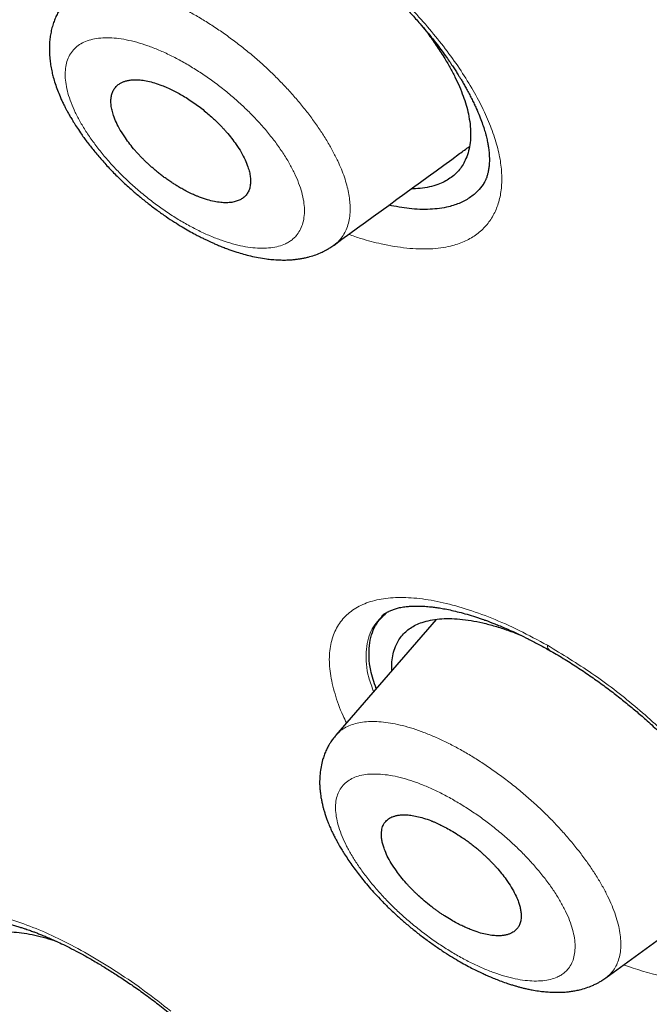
# Model space of a CAD drawing. Header units: millimetres. Extents: x 8 to 473, y 11 to 654.
# Tile 70 of 656: x 431.73 to 438.47, y 143.03 to 153.58. Entities that reach past the tile are written whole.
import ezdxf

# ---------------------------------------------------------------- set-up
doc = ezdxf.new("R2010")
doc.units = ezdxf.units.MM

msp = doc.modelspace()

# ---------------------------------------------------------------- linework, layer by layer
at = {"color": 7, "linetype": 'Continuous', "lineweight": 30}
for p, q in [((435.631, 147.215), (435.606, 147.191)), ((436.186, 147.158), (435.114, 145.918)), ((435.115, 145.918), (435.117, 145.921)), ((438.004, 143.317), (439.445, 144.367))]:
    msp.add_line(p, q, dxfattribs=at)
at = {"color": 8, "linetype": 'Continuous', "lineweight": 0}
msp.add_arc((437.434, 146.872), 0.0558, 171.4696, 231.6672, dxfattribs=at)
at = {"color": 7, "linetype": 'Continuous', "lineweight": 30}
for points, knots in [([(461.434, 127.874), (461.503, 128.563), (461.639, 129.933), (461.54, 132.212), (461.29, 134.581), (460.901, 137.032), (460.362, 139.8), (459.645, 142.896), (458.744, 146.322), (457.642, 150.206), (456.345, 154.543), (454.93, 159.312), (453.45, 164.132), (451.817, 169.061), (450.26, 173.284), (448.852, 176.755), (447.679, 179.425), (446.358, 182.169), (444.847, 184.993), (443.205, 187.727), (441.44, 190.34), (439.591, 192.787), (437.567, 195.163), (435.439, 197.421), (433.265, 199.554), (430.707, 201.901), (427.767, 204.412), (424.458, 207.034), (421.166, 209.481), (417.898, 211.771), (414.664, 213.894), (411.475, 215.849), (408.338, 217.655), (405.242, 219.372), (402.157, 221.077), (399.085, 222.71), (396.044, 224.214), (393.06, 225.541), (390.158, 226.671), (387.349, 227.606), (384.65, 228.31), (382.381, 228.689), (380.529, 228.788), (379.054, 228.678), (377.734, 228.33), (376.634, 227.685), (375.805, 226.721), (375.206, 225.417), (374.869, 224.029), (374.819, 222.972), (374.8, 222.571)], [0, 0, 0, 0, 0.0200047, 0.0398126, 0.0594823, 0.0790442, 0.098539, 0.1240032, 0.1493793, 0.1746635, 0.2089867, 0.2432628, 0.2776948, 0.3122934, 0.3470638, 0.3645565, 0.3821766, 0.3999474, 0.417905, 0.4360854, 0.4514078, 0.4669063, 0.4824142, 0.4977299, 0.5128612, 0.5278497, 0.5501285, 0.5722459, 0.5942634, 0.6162413, 0.6382062, 0.660093, 0.6818368, 0.7033851, 0.7249325, 0.7466767, 0.7685648, 0.7905255, 0.8125089, 0.8345238, 0.8566401, 0.8789195, 0.893908, 0.9090407, 0.9243532, 0.9398664, 0.9553564, 0.9706894, 0.9888644, 1, 1, 1, 1]), ([(459.222, 127.783), (459.279, 128.334), (459.392, 129.433), (459.354, 131.24), (459.203, 133.126), (458.946, 135.084), (458.606, 137.096), (458.12, 139.544), (457.444, 142.453), (456.55, 145.836), (455.526, 149.427), (454.387, 153.21), (453.193, 157.163), (451.97, 161.137), (450.669, 165.161), (449.243, 169.258), (447.913, 172.748), (446.74, 175.593), (445.791, 177.759), (444.755, 179.961), (443.615, 182.199), (442.353, 184.472), (441.065, 186.581), (439.779, 188.505), (438.531, 190.231), (437.189, 191.934), (435.607, 193.78), (433.775, 195.737), (431.713, 197.775), (429.472, 199.849), (427.063, 201.942), (424.497, 204.038), (421.926, 206.024), (419.361, 207.91), (416.594, 209.848), (413.637, 211.799), (410.505, 213.728), (407.407, 215.519), (404.335, 217.224), (401.274, 218.913), (398.238, 220.521), (395.247, 221.992), (392.516, 223.197), (390.046, 224.162), (387.827, 224.928), (385.677, 225.555), (383.612, 226.025), (381.762, 226.295), (380.136, 226.366), (378.734, 226.248), (377.595, 225.937), (376.712, 225.458), (376.055, 224.861), (375.536, 224.114), (375.103, 223.143), (374.794, 221.92), (374.634, 220.435), (374.621, 218.835), (374.727, 217.149), (374.931, 215.396), (375.305, 212.994), (375.923, 209.899), (376.848, 206.079), (377.905, 202.19), (379.046, 198.262), (380.219, 194.321), (381.349, 190.585), (382.48, 187.024), (383.628, 183.631), (384.881, 180.183), (386.104, 177.101), (386.984, 174.991), (387.408, 174.052), (387.49, 173.87)], [0, 0, 0, 0, 0.012215, 0.024412, 0.036596, 0.048766, 0.060927, 0.073082, 0.092172, 0.111249, 0.13031, 0.151946, 0.173571, 0.195212, 0.216878, 0.238563, 0.260269, 0.271132, 0.282006, 0.292893, 0.303792, 0.314705, 0.32563, 0.333834, 0.342045, 0.350258, 0.35847, 0.369407, 0.38033, 0.391239, 0.404312, 0.417369, 0.430424, 0.443476, 0.456526, 0.472832, 0.489119, 0.505383, 0.521624, 0.537868, 0.55414, 0.570431, 0.586733, 0.59978, 0.61283, 0.625882, 0.638943, 0.652018, 0.662926, 0.673848, 0.684783, 0.692993, 0.701206, 0.709417, 0.717621, 0.728547, 0.739459, 0.750357, 0.761244, 0.772118, 0.782981, 0.804686, 0.826372, 0.848038, 0.869678, 0.891304, 0.912939, 0.931134, 0.949343, 0.967563, 0.985796, 0.997263, 1, 1, 1, 1]), ([(404.423, 216.669), (404.504, 216.624), (404.661, 216.537), (404.892, 216.409), (405.115, 216.285), (405.328, 216.167), (405.533, 216.053), (405.725, 215.946), (405.904, 215.846), (406.072, 215.752), (406.232, 215.663), (406.384, 215.578), (406.534, 215.494), (406.679, 215.412), (406.82, 215.333), (406.951, 215.259), (407.073, 215.191), (407.187, 215.126), (407.298, 215.064), (407.409, 215.001), (407.616, 214.884), (407.923, 214.709), (408.331, 214.476), (408.745, 214.238), (409.271, 213.934), (409.908, 213.562), (410.657, 213.119), (411.407, 212.667), (412.164, 212.204), (412.928, 211.729), (413.699, 211.24), (414.471, 210.743), (415.246, 210.236), (416.023, 209.719), (416.801, 209.192), (417.563, 208.668), (418.308, 208.148), (419.037, 207.632), (419.638, 207.2), (420.111, 206.857), (420.455, 206.605), (420.8, 206.352), (421.146, 206.095), (421.464, 205.858), (421.754, 205.641), (422.015, 205.444), (422.281, 205.242), (422.552, 205.036), (422.825, 204.827), (423.096, 204.618), (423.329, 204.437), (423.525, 204.285), (423.683, 204.162), (423.839, 204.039), (423.993, 203.919), (424.129, 203.812), (424.244, 203.721), (424.339, 203.646), (424.412, 203.588), (424.465, 203.545), (424.502, 203.517), (424.535, 203.49), (424.563, 203.468), (424.584, 203.451), (424.6, 203.438), (424.616, 203.426), (424.636, 203.409), (424.662, 203.389), (424.699, 203.36), (424.747, 203.321), (424.808, 203.273), (424.876, 203.218), (424.95, 203.158), (425.029, 203.095), (425.111, 203.029), (425.194, 202.962), (425.277, 202.895), (425.429, 202.772), (425.649, 202.593), (425.934, 202.36), (426.22, 202.124), (426.508, 201.886), (426.8, 201.643), (427.092, 201.397), (427.387, 201.147), (427.641, 200.931), (427.853, 200.749), (428.022, 200.603), (428.193, 200.455), (428.363, 200.307), (428.528, 200.163), (428.685, 200.025), (428.832, 199.896), (428.971, 199.773), (429.093, 199.665), (429.199, 199.571), (429.291, 199.489), (429.377, 199.412), (429.46, 199.337), (429.552, 199.255), (429.659, 199.159), (429.783, 199.046), (429.917, 198.925), (430.06, 198.795), (430.213, 198.655), (430.375, 198.506), (430.545, 198.35), (430.717, 198.19), (430.889, 198.03), (431.103, 197.829), (431.36, 197.587), (431.656, 197.306), (431.95, 197.023), (432.245, 196.737), (432.541, 196.446), (432.836, 196.154), (433.129, 195.86), (433.448, 195.537), (433.792, 195.184), (434.16, 194.801), (434.526, 194.414), (434.889, 194.024), (435.25, 193.631), (435.607, 193.234), (435.96, 192.835), (436.309, 192.433), (436.652, 192.03), (436.991, 191.625), (437.325, 191.218), (437.652, 190.811), (437.973, 190.404), (438.29, 189.995), (438.605, 189.58), (438.862, 189.236), (439.06, 188.966), (439.201, 188.773), (439.34, 188.58), (439.475, 188.39), (439.604, 188.209), (439.725, 188.037), (439.839, 187.874), (439.946, 187.719), (440.037, 187.588), (440.112, 187.478), (440.173, 187.388), (440.233, 187.3), (440.294, 187.21), (440.36, 187.112), (440.432, 187.005), (440.508, 186.89), (440.59, 186.767), (440.677, 186.634), (440.771, 186.491), (440.86, 186.353), (440.944, 186.223), (441.021, 186.101), (441.1, 185.979), (441.175, 185.861), (441.243, 185.752), (441.305, 185.654), (441.36, 185.567), (441.408, 185.489), (441.446, 185.428), (441.476, 185.38), (441.497, 185.346), (441.514, 185.318), (441.527, 185.298), (441.537, 185.281), (441.55, 185.26), (441.571, 185.227), (441.599, 185.18), (441.635, 185.122), (441.677, 185.053), (441.724, 184.977), (441.774, 184.895), (441.824, 184.812), (441.875, 184.729), (441.925, 184.644), (442.007, 184.508), (442.12, 184.319), (442.272, 184.061), (442.433, 183.785), (442.602, 183.492), (442.767, 183.201), (442.927, 182.916), (443.082, 182.637), (443.232, 182.363), (443.414, 182.028), (443.627, 181.631), (443.869, 181.17), (444.105, 180.712), (444.337, 180.254), (444.565, 179.798), (444.788, 179.343), (445.028, 178.843), (445.286, 178.299), (445.558, 177.711), (445.777, 177.229), (445.946, 176.85), (446.07, 176.571), (446.195, 176.286), (446.321, 175.996), (446.425, 175.754), (446.507, 175.561), (446.567, 175.419), (446.628, 175.276), (446.688, 175.133), (446.747, 174.993), (446.806, 174.851), (446.865, 174.708), (446.924, 174.566), (446.979, 174.433), (447.03, 174.309), (447.077, 174.193), (447.121, 174.086), (447.164, 173.98), (447.209, 173.869), (447.258, 173.748), (447.311, 173.615), (447.368, 173.474), (447.428, 173.323), (447.491, 173.165), (447.556, 172.998), (447.624, 172.827), (447.712, 172.602), (447.819, 172.328), (447.951, 171.987), (448.085, 171.636), (448.222, 171.275), (448.43, 170.723), (448.707, 169.977), (449.035, 169.073), (449.343, 168.207), (449.633, 167.377), (449.916, 166.55), (450.234, 165.609), (450.582, 164.555), (450.96, 163.389), (451.328, 162.228), (451.69, 161.072), (452.077, 159.813), (452.49, 158.452), (452.93, 156.99), (453.366, 155.53), (453.803, 154.071), (454.239, 152.614), (454.671, 151.161), (455.073, 149.793), (455.443, 148.511), (455.782, 147.316), (456.074, 146.261), (456.321, 145.346), (456.48, 144.746), (456.59, 144.323), (456.654, 144.073), (456.72, 143.816), (456.787, 143.553), (456.848, 143.309), (456.904, 143.087), (456.953, 142.888), (457.001, 142.692), (457.047, 142.503), (457.087, 142.34), (457.12, 142.2), (457.149, 142.081), (457.172, 141.983), (457.191, 141.903), (457.205, 141.844), (457.217, 141.791), (457.227, 141.748), (457.235, 141.715), (457.241, 141.691), (457.246, 141.668), (457.252, 141.642), (457.26, 141.61), (457.269, 141.569), (457.281, 141.518), (457.296, 141.455), (457.312, 141.386), (457.343, 141.249), (457.391, 141.042), (457.448, 140.789), (457.5, 140.552), (457.548, 140.333), (457.596, 140.114), (457.643, 139.896), (457.688, 139.682), (457.74, 139.434), (457.797, 139.154), (457.86, 138.842), (457.918, 138.544), (457.973, 138.257), (458.025, 137.979), (458.076, 137.701), (458.126, 137.422), (458.175, 137.14), (458.222, 136.863), (458.266, 136.592), (458.309, 136.327), (458.344, 136.097), (458.373, 135.907), (458.394, 135.763), (458.413, 135.628), (458.43, 135.509), (458.445, 135.404), (458.458, 135.312), (458.469, 135.227), (458.48, 135.143), (458.492, 135.055), (458.504, 134.963), (458.516, 134.864), (458.529, 134.761), (458.543, 134.652), (458.557, 134.535), (458.573, 134.391), (458.593, 134.22), (458.613, 134.026), (458.633, 133.832), (458.652, 133.64), (458.669, 133.448), (458.683, 133.293), (458.693, 133.172), (458.699, 133.087), (458.706, 133.002), (458.712, 132.919), (458.718, 132.842), (458.722, 132.773), (458.726, 132.713), (458.73, 132.661), (458.733, 132.615), (458.735, 132.577), (458.737, 132.544), (458.739, 132.516), (458.74, 132.487), (458.742, 132.454), (458.744, 132.416), (458.747, 132.372), (458.75, 132.323), (458.752, 132.268), (458.755, 132.209), (458.758, 132.143), (458.762, 132.072), (458.765, 131.995), (458.768, 131.912), (458.771, 131.824), (458.775, 131.725), (458.778, 131.62), (458.78, 131.51), (458.782, 131.405), (458.784, 131.304), (458.785, 131.208), (458.785, 131.12), (458.785, 131.038), (458.785, 130.968), (458.785, 130.906), (458.785, 130.848), (458.784, 130.787), (458.783, 130.721), (458.782, 130.643), (458.78, 130.551), (458.777, 130.444), (458.773, 130.347), (458.77, 130.26), (458.767, 130.186), (458.763, 130.11), (458.759, 130.036), (458.756, 129.966), (458.752, 129.902), (458.748, 129.844), (458.744, 129.792), (458.741, 129.745), (458.738, 129.703), (458.735, 129.665), (458.732, 129.634), (458.73, 129.607), (458.728, 129.585), (458.727, 129.566), (458.725, 129.549), (458.724, 129.531), (458.722, 129.509), (458.719, 129.481), (458.716, 129.447), (458.712, 129.406), (458.708, 129.36), (458.702, 129.307), (458.696, 129.248), (458.689, 129.183), (458.681, 129.111), (458.671, 129.034), (458.661, 128.952), (458.649, 128.863), (458.635, 128.768), (458.62, 128.668), (458.603, 128.563), (458.584, 128.452), (458.563, 128.336), (458.548, 128.257), (458.54, 128.217)], [0, 0, 0, 0, 0.00246, 0.004828, 0.007103, 0.009285, 0.011374, 0.013371, 0.015169, 0.016884, 0.018517, 0.020068, 0.021536, 0.023078, 0.024518, 0.025855, 0.027089, 0.028228, 0.029348, 0.030473, 0.031603, 0.035684, 0.039833, 0.044047, 0.048279, 0.055837, 0.063394, 0.07095, 0.078506, 0.086216, 0.093926, 0.101636, 0.109346, 0.117055, 0.124765, 0.132474, 0.139655, 0.146834, 0.154015, 0.1574, 0.160784, 0.164169, 0.167556, 0.171003, 0.17352, 0.176084, 0.178695, 0.181351, 0.184052, 0.186724, 0.189334, 0.190913, 0.192469, 0.194001, 0.195511, 0.196986, 0.19799, 0.198916, 0.199765, 0.200139, 0.200495, 0.200834, 0.201123, 0.201323, 0.20145, 0.201592, 0.201791, 0.202047, 0.202362, 0.202861, 0.203459, 0.204156, 0.204862, 0.205648, 0.20647, 0.207288, 0.208101, 0.208911, 0.211769, 0.214574, 0.217326, 0.220214, 0.22306, 0.225936, 0.228847, 0.231792, 0.233456, 0.235132, 0.236818, 0.238514, 0.240179, 0.241728, 0.243189, 0.244564, 0.245853, 0.246822, 0.247736, 0.248594, 0.249397, 0.250207, 0.251351, 0.25259, 0.253923, 0.255357, 0.256887, 0.258512, 0.260231, 0.261975, 0.263697, 0.265398, 0.26846, 0.27145, 0.274368, 0.277415, 0.280434, 0.283452, 0.286469, 0.289487, 0.293335, 0.297186, 0.301038, 0.304893, 0.308752, 0.312618, 0.316483, 0.320333, 0.324177, 0.328016, 0.331853, 0.335689, 0.339456, 0.343247, 0.347096, 0.351007, 0.352779, 0.354564, 0.356361, 0.358114, 0.35979, 0.361359, 0.362853, 0.364272, 0.365615, 0.366468, 0.367288, 0.368074, 0.36887, 0.369766, 0.370766, 0.371804, 0.372934, 0.374158, 0.375474, 0.376881, 0.377957, 0.37908, 0.380245, 0.381351, 0.382361, 0.38326, 0.384067, 0.384782, 0.385405, 0.38577, 0.386093, 0.386351, 0.386536, 0.386659, 0.386807, 0.387128, 0.387559, 0.388099, 0.38873, 0.389459, 0.390216, 0.390981, 0.391753, 0.392531, 0.393318, 0.395517, 0.397771, 0.400454, 0.403196, 0.405899, 0.40855, 0.411148, 0.413694, 0.416188, 0.420529, 0.424846, 0.429163, 0.433481, 0.437802, 0.442123, 0.446445, 0.45209, 0.457737, 0.463383, 0.466045, 0.468743, 0.471505, 0.474331, 0.47722, 0.47859, 0.479974, 0.481372, 0.482784, 0.484171, 0.485496, 0.486978, 0.488373, 0.489682, 0.490906, 0.492043, 0.493094, 0.494092, 0.495164, 0.49638, 0.497691, 0.499097, 0.500578, 0.502152, 0.503818, 0.50554, 0.507242, 0.510525, 0.513727, 0.517435, 0.521029, 0.524569, 0.534051, 0.543533, 0.552, 0.560466, 0.568933, 0.5774, 0.589495, 0.60159, 0.613685, 0.62578, 0.637875, 0.653302, 0.668729, 0.684157, 0.699585, 0.715012, 0.730438, 0.745865, 0.758697, 0.771529, 0.78436, 0.792828, 0.801296, 0.803961, 0.806689, 0.809498, 0.812389, 0.815361, 0.817528, 0.819737, 0.821932, 0.824017, 0.825989, 0.827363, 0.828677, 0.82993, 0.83064, 0.831321, 0.831914, 0.832405, 0.832743, 0.833008, 0.833229, 0.833512, 0.833867, 0.834294, 0.834889, 0.835584, 0.836375, 0.837196, 0.840193, 0.84329, 0.845703, 0.848174, 0.850673, 0.853132, 0.855549, 0.857923, 0.861569, 0.86511, 0.868594, 0.8718, 0.875007, 0.878213, 0.881422, 0.884697, 0.888066, 0.89111, 0.894227, 0.897417, 0.899248, 0.900966, 0.902569, 0.904058, 0.905232, 0.906325, 0.907335, 0.9083, 0.909348, 0.910489, 0.91165, 0.912895, 0.914222, 0.915633, 0.917127, 0.919487, 0.921872, 0.924252, 0.926627, 0.928996, 0.93136, 0.93243, 0.933499, 0.934567, 0.935624, 0.9366, 0.937481, 0.938224, 0.938883, 0.939458, 0.939948, 0.940353, 0.940679, 0.941031, 0.941451, 0.941941, 0.942502, 0.943125, 0.943817, 0.944581, 0.945414, 0.946335, 0.947329, 0.948396, 0.949536, 0.950729, 0.952236, 0.953663, 0.955011, 0.956368, 0.957633, 0.958807, 0.959889, 0.960881, 0.961618, 0.962376, 0.963196, 0.96408, 0.965027, 0.966363, 0.967808, 0.969362, 0.970346, 0.97137, 0.972433, 0.973483, 0.974457, 0.975339, 0.976146, 0.976878, 0.977537, 0.978138, 0.978661, 0.979103, 0.979468, 0.979806, 0.980045, 0.980281, 0.980519, 0.980827, 0.981225, 0.981714, 0.982294, 0.982964, 0.983726, 0.984578, 0.985522, 0.986557, 0.987683, 0.9889, 0.990209, 0.99161, 0.993103, 0.994688, 0.996366, 0.998136, 1, 1, 1, 1]), ([(434.162, 154.936), (434.208, 154.914), (434.298, 154.872), (434.431, 154.803), (434.558, 154.732), (434.679, 154.66), (434.793, 154.589), (434.9, 154.518), (434.999, 154.45), (435.095, 154.38), (435.188, 154.311), (435.275, 154.243), (435.353, 154.18), (435.422, 154.123), (435.483, 154.07), (435.541, 154.019), (435.607, 153.959), (435.684, 153.887), (435.773, 153.801), (435.864, 153.707), (435.958, 153.606), (436.043, 153.508), (436.119, 153.418), (436.181, 153.339), (436.237, 153.266), (436.285, 153.2), (436.326, 153.142), (436.36, 153.091), (436.385, 153.053), (436.403, 153.025), (436.417, 153.002), (436.433, 152.978), (436.451, 152.948), (436.473, 152.912), (436.496, 152.871), (436.521, 152.826), (436.547, 152.777), (436.572, 152.728), (436.596, 152.68), (436.623, 152.621), (436.651, 152.553), (436.679, 152.48), (436.702, 152.413), (436.719, 152.352), (436.732, 152.298), (436.74, 152.258), (436.745, 152.228), (436.749, 152.204), (436.752, 152.177), (436.755, 152.151), (436.756, 152.127), (436.757, 152.106), (436.757, 152.085), (436.757, 152.063), (436.756, 152.039), (436.754, 152.015), (436.751, 151.992), (436.748, 151.971), (436.744, 151.954), (436.741, 151.938), (436.736, 151.921), (436.731, 151.904), (436.726, 151.888), (436.72, 151.875), (436.715, 151.863), (436.709, 151.849), (436.7, 151.832), (436.688, 151.813), (436.678, 151.799), (436.673, 151.792), (436.67, 151.789)], [0, 0, 0, 0, 0.030299, 0.059183, 0.086655, 0.112714, 0.137356, 0.160577, 0.182373, 0.202741, 0.224268, 0.243924, 0.26171, 0.277625, 0.291671, 0.304736, 0.318559, 0.339259, 0.361533, 0.385382, 0.41081, 0.437802, 0.458041, 0.477978, 0.496069, 0.512304, 0.526686, 0.539215, 0.549753, 0.555434, 0.560374, 0.566426, 0.574025, 0.583169, 0.593853, 0.605332, 0.618166, 0.631344, 0.6441, 0.656435, 0.678647, 0.699364, 0.718616, 0.736786, 0.754034, 0.769659, 0.776491, 0.784547, 0.794243, 0.804811, 0.813903, 0.821358, 0.828691, 0.838411, 0.849594, 0.860433, 0.870596, 0.880171, 0.888547, 0.896832, 0.906502, 0.917526, 0.927373, 0.935491, 0.942604, 0.951189, 0.96066, 0.971407, 0.984484, 1, 1, 1, 1]), ([(432.229, 153.792), (432.216, 153.777), (432.194, 153.75), (432.168, 153.71), (432.149, 153.679), (432.134, 153.653), (432.118, 153.62), (432.1, 153.578), (432.081, 153.524), (432.066, 153.467), (432.055, 153.408), (432.048, 153.348), (432.045, 153.284), (432.046, 153.216), (432.052, 153.149), (432.061, 153.085), (432.073, 153.024), (432.088, 152.963), (432.107, 152.898), (432.132, 152.83), (432.156, 152.769), (432.178, 152.72), (432.197, 152.68), (432.214, 152.646), (432.229, 152.618), (432.24, 152.597), (432.25, 152.579), (432.263, 152.556), (432.283, 152.521), (432.311, 152.475), (432.347, 152.419), (432.395, 152.347), (432.457, 152.263), (432.533, 152.167), (432.617, 152.068), (432.709, 151.968), (432.811, 151.866), (432.912, 151.773), (433.01, 151.689), (433.104, 151.614), (433.199, 151.541), (433.293, 151.475), (433.383, 151.416), (433.464, 151.365), (433.538, 151.322), (433.6, 151.288), (433.65, 151.262), (433.69, 151.242), (433.725, 151.224), (433.757, 151.209), (433.79, 151.195), (433.826, 151.178), (433.869, 151.16), (433.917, 151.141), (433.965, 151.123), (434.01, 151.107), (434.063, 151.09), (434.126, 151.071), (434.203, 151.051), (434.285, 151.034), (434.362, 151.022), (434.437, 151.013), (434.506, 151.009), (434.569, 151.008), (434.622, 151.01), (434.664, 151.014), (434.704, 151.018), (434.741, 151.024), (434.779, 151.031), (434.827, 151.042), (434.883, 151.059), (434.933, 151.078), (434.967, 151.094), (434.989, 151.105), (435.018, 151.12), (435.054, 151.141), (435.079, 151.159), (435.093, 151.168)], [0, 0, 0, 0, 0.013937, 0.0251, 0.033452, 0.039804, 0.046276, 0.059503, 0.072722, 0.087604, 0.101881, 0.115859, 0.131564, 0.148308, 0.164295, 0.179376, 0.194537, 0.207555, 0.223256, 0.240189, 0.256174, 0.266026, 0.275463, 0.283916, 0.290509, 0.295245, 0.298846, 0.303076, 0.312185, 0.323459, 0.336889, 0.352455, 0.374838, 0.398114, 0.422299, 0.447417, 0.473501, 0.500602, 0.521573, 0.543009, 0.564926, 0.586214, 0.605752, 0.623552, 0.639623, 0.65397, 0.663559, 0.672188, 0.679857, 0.686564, 0.69288, 0.700847, 0.710049, 0.720871, 0.731626, 0.741387, 0.750448, 0.766315, 0.783213, 0.801626, 0.821359, 0.835192, 0.85352, 0.868653, 0.879448, 0.890666, 0.899296, 0.907946, 0.917347, 0.926941, 0.943307, 0.959706, 0.964826, 0.970155, 0.977579, 0.987522, 1, 1, 1, 1]), ([(436.029, 153.523), (436.052, 153.495), (436.109, 153.423), (436.19, 153.308), (436.269, 153.187), (436.335, 153.073), (436.39, 152.969), (436.438, 152.866), (436.478, 152.765), (436.51, 152.668), (436.535, 152.567), (436.552, 152.465), (436.558, 152.362), (436.553, 152.265), (436.536, 152.176), (436.51, 152.098), (436.476, 152.032), (436.437, 151.976), (436.391, 151.926), (436.336, 151.883), (436.275, 151.846), (436.202, 151.815), (436.117, 151.79), (436.021, 151.773), (435.951, 151.771), (435.918, 151.769)], [0, 0, 0, 0, 0.032453, 0.081088, 0.129664, 0.170106, 0.210519, 0.250916, 0.291315, 0.331735, 0.372174, 0.42074, 0.46936, 0.518022, 0.566707, 0.61539, 0.655943, 0.696467, 0.736958, 0.777421, 0.817863, 0.858276, 0.906762, 0.955271, 1, 1, 1, 1]), ([(433.655, 151.683), (433.683, 151.673), (433.737, 151.653), (433.812, 151.635), (433.88, 151.624), (433.932, 151.621), (433.97, 151.623), (433.998, 151.626), (434.024, 151.631), (434.047, 151.637), (434.068, 151.645), (434.087, 151.653), (434.112, 151.667), (434.139, 151.688), (434.166, 151.721), (434.185, 151.758), (434.197, 151.801), (434.201, 151.847), (434.198, 151.898), (434.189, 151.951), (434.171, 152.012), (434.143, 152.083), (434.101, 152.163), (434.051, 152.241), (433.998, 152.313), (433.954, 152.366), (433.919, 152.406), (433.895, 152.433), (433.869, 152.459), (433.843, 152.486), (433.81, 152.518), (433.768, 152.555), (433.718, 152.598), (433.662, 152.643), (433.602, 152.687), (433.54, 152.729), (433.48, 152.767), (433.421, 152.8), (433.363, 152.83), (433.305, 152.857), (433.241, 152.883), (433.171, 152.907), (433.099, 152.926), (433.033, 152.937), (432.978, 152.941), (432.931, 152.939), (432.892, 152.934), (432.857, 152.926), (432.827, 152.915), (432.796, 152.898), (432.766, 152.875), (432.739, 152.843), (432.72, 152.806), (432.708, 152.764), (432.704, 152.717), (432.706, 152.667), (432.716, 152.613), (432.734, 152.552), (432.762, 152.481), (432.804, 152.401), (432.854, 152.323), (432.907, 152.25), (432.95, 152.197), (432.985, 152.158), (433.01, 152.131), (433.035, 152.104), (433.062, 152.078), (433.089, 152.051), (433.118, 152.025), (433.148, 151.998), (433.18, 151.97), (433.214, 151.943), (433.249, 151.915), (433.286, 151.887), (433.325, 151.86), (433.358, 151.838), (433.383, 151.822), (433.401, 151.81), (433.42, 151.799), (433.441, 151.786), (433.463, 151.773), (433.487, 151.761), (433.522, 151.742), (433.564, 151.721), (433.606, 151.702), (433.635, 151.69), (433.65, 151.685), (433.655, 151.683)], [0, 0, 0, 0, 0.018779, 0.036663, 0.053653, 0.069748, 0.078546, 0.087052, 0.095267, 0.103189, 0.11082, 0.11816, 0.125209, 0.141349, 0.157335, 0.173169, 0.188854, 0.204392, 0.219787, 0.23504, 0.250155, 0.269498, 0.289425, 0.309941, 0.325722, 0.341839, 0.348384, 0.354982, 0.361635, 0.368342, 0.375104, 0.386096, 0.397843, 0.410343, 0.423597, 0.437606, 0.450104, 0.462603, 0.475105, 0.487607, 0.500112, 0.517596, 0.534546, 0.550963, 0.566847, 0.579172, 0.591157, 0.602802, 0.614108, 0.625075, 0.641107, 0.657017, 0.672807, 0.68848, 0.704037, 0.719483, 0.734819, 0.750048, 0.769431, 0.789385, 0.809914, 0.825696, 0.841807, 0.848346, 0.854938, 0.861583, 0.868282, 0.875033, 0.881881, 0.889004, 0.896402, 0.904076, 0.912025, 0.92025, 0.928751, 0.937527, 0.94114, 0.945035, 0.949212, 0.953672, 0.958413, 0.963438, 0.968744, 0.981037, 0.990344, 0.996665, 1, 1, 1, 1]), ([(435.094, 151.169), (435.542, 151.496), (436.026, 151.848), (436.508, 152.199), (436.543, 152.225)], [0, 0, 0, 0, 0.927836, 1, 1, 1, 1]), ([(436.703, 151.838), (436.685, 151.812), (436.646, 151.754), (436.56, 151.681), (436.451, 151.619), (436.308, 151.571), (436.126, 151.547), (435.911, 151.552), (435.754, 151.582), (435.68, 151.596)], [0, 0, 0, 0, 0.100915, 0.231888, 0.362715, 0.493485, 0.668083, 0.843211, 1, 1, 1, 1]), ([(435.607, 147.195), (435.609, 147.197), (435.613, 147.201), (435.624, 147.21), (435.639, 147.22), (435.652, 147.229), (435.664, 147.236), (435.674, 147.241), (435.687, 147.248), (435.703, 147.255), (435.722, 147.262), (435.741, 147.269), (435.761, 147.275), (435.784, 147.281), (435.81, 147.287), (435.837, 147.291), (435.863, 147.295), (435.889, 147.298), (435.915, 147.3), (435.943, 147.301), (435.976, 147.302), (436.012, 147.301), (436.049, 147.3), (436.083, 147.297), (436.118, 147.294), (436.159, 147.29), (436.209, 147.283), (436.269, 147.273), (436.338, 147.259), (436.414, 147.241), (436.497, 147.219), (436.571, 147.197), (436.628, 147.178), (436.664, 147.166), (436.689, 147.157), (436.705, 147.152), (436.719, 147.147), (436.739, 147.14), (436.768, 147.129), (436.808, 147.113), (436.859, 147.093), (436.921, 147.067), (436.994, 147.035), (437.079, 146.996), (437.175, 146.949), (437.283, 146.893), (437.359, 146.851), (437.399, 146.829)], [0, 0, 0, 0, 0.023546, 0.044403, 0.062698, 0.078907, 0.093161, 0.105974, 0.121357, 0.142205, 0.163418, 0.182855, 0.201751, 0.221702, 0.244031, 0.26655, 0.286753, 0.304511, 0.321116, 0.340173, 0.360579, 0.383356, 0.405741, 0.425255, 0.441885, 0.46446, 0.490223, 0.520499, 0.554104, 0.589902, 0.627907, 0.667811, 0.687847, 0.70338, 0.714396, 0.719688, 0.72394, 0.73209, 0.74453, 0.761265, 0.782307, 0.807668, 0.837364, 0.871415, 0.909847, 0.952694, 1, 1, 1, 1]), ([(435.545, 146.417), (435.523, 146.483), (435.467, 146.653), (435.463, 146.884), (435.519, 147.096), (435.614, 147.189), (435.658, 147.232)], [0, 0, 0, 0, 0.1814136, 0.4664537, 0.7511231, 1, 1, 1, 1]), ([(435.712, 146.609), (435.712, 146.641), (435.712, 146.704), (435.725, 146.789), (435.748, 146.863), (435.779, 146.926), (435.816, 146.979), (435.86, 147.026), (435.911, 147.067), (435.97, 147.101), (436.041, 147.129), (436.124, 147.151), (436.222, 147.165), (436.327, 147.169), (436.44, 147.163), (436.56, 147.147), (436.686, 147.122), (436.817, 147.087), (436.952, 147.044), (437.044, 147.008), (437.09, 146.99)], [0, 0, 0, 0, 0.058856, 0.11783, 0.176744, 0.225798, 0.274814, 0.323802, 0.372779, 0.421769, 0.470786, 0.529662, 0.58861, 0.647618, 0.70666, 0.765702, 0.824714, 0.883671, 0.942564, 1, 1, 1, 1]), ([(437.398, 146.83), (437.448, 146.8), (437.547, 146.743), (437.693, 146.65), (437.832, 146.556), (437.965, 146.462), (438.092, 146.367), (438.211, 146.272), (438.324, 146.179), (438.441, 146.078), (438.559, 145.97), (438.678, 145.855), (438.784, 145.746), (438.88, 145.644), (438.965, 145.547), (439.04, 145.458), (439.105, 145.375), (439.162, 145.301), (439.211, 145.234), (439.252, 145.174), (439.287, 145.123), (439.312, 145.085), (439.329, 145.058), (439.34, 145.04), (439.349, 145.025), (439.357, 145.012), (439.366, 144.998), (439.377, 144.978), (439.394, 144.951), (439.414, 144.916), (439.434, 144.878), (439.457, 144.835), (439.481, 144.788), (439.505, 144.738), (439.528, 144.689), (439.549, 144.638), (439.571, 144.583), (439.591, 144.527), (439.608, 144.473), (439.621, 144.425), (439.632, 144.383), (439.639, 144.348), (439.645, 144.315), (439.65, 144.281), (439.653, 144.248), (439.655, 144.22), (439.656, 144.198), (439.656, 144.176), (439.655, 144.156), (439.654, 144.137), (439.652, 144.12), (439.651, 144.106), (439.648, 144.092), (439.646, 144.077), (439.641, 144.059), (439.636, 144.039), (439.628, 144.019), (439.621, 144.002), (439.614, 143.987), (439.607, 143.975), (439.6, 143.964), (439.593, 143.954), (439.589, 143.949), (439.587, 143.947), (439.586, 143.945)], [0, 0, 0, 0, 0.035468, 0.06971, 0.102749, 0.134602, 0.165282, 0.194797, 0.223155, 0.250362, 0.284855, 0.317326, 0.34779, 0.376257, 0.40274, 0.427246, 0.449746, 0.470214, 0.48866, 0.505089, 0.519445, 0.531486, 0.537208, 0.542198, 0.546458, 0.549987, 0.55345, 0.558542, 0.566741, 0.577303, 0.588649, 0.59961, 0.615484, 0.630478, 0.644659, 0.66006, 0.677644, 0.697396, 0.715329, 0.732107, 0.747528, 0.760598, 0.771682, 0.785489, 0.801894, 0.813213, 0.822928, 0.833346, 0.844878, 0.85563, 0.863455, 0.87125, 0.879233, 0.889096, 0.901013, 0.918708, 0.933579, 0.946036, 0.957755, 0.964845, 0.971727, 0.979008, 0.988381, 1, 1, 1, 1]), ([(435.116, 145.919), (435.104, 145.905), (435.082, 145.879), (435.057, 145.842), (435.04, 145.813), (435.027, 145.79), (435.017, 145.77), (435.003, 145.74), (434.987, 145.701), (434.969, 145.645), (434.953, 145.579), (434.943, 145.503), (434.939, 145.437), (434.94, 145.382), (434.943, 145.341), (434.947, 145.303), (434.951, 145.267), (434.958, 145.23), (434.966, 145.189), (434.975, 145.151), (434.985, 145.114), (434.997, 145.076), (435.01, 145.036), (435.024, 144.998), (435.037, 144.965), (435.049, 144.937), (435.061, 144.908), (435.077, 144.874), (435.096, 144.836), (435.116, 144.797), (435.136, 144.761), (435.152, 144.732), (435.167, 144.707), (435.18, 144.684), (435.202, 144.649), (435.233, 144.601), (435.274, 144.541), (435.318, 144.48), (435.365, 144.418), (435.415, 144.355), (435.471, 144.289), (435.535, 144.217), (435.606, 144.141), (435.686, 144.061), (435.772, 143.981), (435.861, 143.902), (435.953, 143.825), (436.052, 143.749), (436.152, 143.676), (436.249, 143.61), (436.339, 143.552), (436.422, 143.502), (436.497, 143.46), (436.564, 143.424), (436.624, 143.394), (436.676, 143.369), (436.724, 143.347), (436.773, 143.326), (436.827, 143.303), (436.888, 143.28), (436.944, 143.26), (436.992, 143.244), (437.031, 143.233), (437.067, 143.223), (437.102, 143.213), (437.14, 143.204), (437.182, 143.195), (437.236, 143.184), (437.296, 143.175), (437.359, 143.168), (437.417, 143.164), (437.473, 143.162), (437.529, 143.163), (437.579, 143.166), (437.628, 143.172), (437.674, 143.179), (437.731, 143.191), (437.794, 143.209), (437.846, 143.229), (437.881, 143.245), (437.903, 143.255), (437.931, 143.27), (437.965, 143.29), (437.99, 143.307), (438.004, 143.317)], [0, 0, 0, 0, 0.013357, 0.023938, 0.031702, 0.037265, 0.042673, 0.048081, 0.060677, 0.072791, 0.090828, 0.109708, 0.128873, 0.138998, 0.149876, 0.158862, 0.16656, 0.176073, 0.186334, 0.195735, 0.204097, 0.213292, 0.223345, 0.232834, 0.240609, 0.246979, 0.253533, 0.261668, 0.271364, 0.281489, 0.290111, 0.297097, 0.302684, 0.308063, 0.313703, 0.328107, 0.342972, 0.358003, 0.372809, 0.388059, 0.40461, 0.422531, 0.441834, 0.462537, 0.484668, 0.505235, 0.526853, 0.549466, 0.57244, 0.593826, 0.613505, 0.631491, 0.647792, 0.662414, 0.675357, 0.686623, 0.696286, 0.706515, 0.718308, 0.731602, 0.746189, 0.755421, 0.7638, 0.771657, 0.779584, 0.787596, 0.796757, 0.807995, 0.824702, 0.838048, 0.851906, 0.865116, 0.878086, 0.891256, 0.901446, 0.913127, 0.925637, 0.943458, 0.960814, 0.965943, 0.971127, 0.978308, 0.987927, 1, 1, 1, 1]), ([(436.565, 143.831), (436.592, 143.822), (436.644, 143.802), (436.716, 143.784), (436.782, 143.772), (436.837, 143.768), (436.883, 143.769), (436.921, 143.773), (436.954, 143.781), (436.984, 143.792), (437.013, 143.808), (437.042, 143.83), (437.067, 143.86), (437.085, 143.896), (437.095, 143.934), (437.098, 143.973), (437.097, 144.012), (437.091, 144.053), (437.08, 144.096), (437.063, 144.149), (437.035, 144.213), (436.992, 144.29), (436.942, 144.365), (436.888, 144.437), (436.845, 144.488), (436.811, 144.525), (436.79, 144.547), (436.769, 144.569), (436.746, 144.592), (436.723, 144.614), (436.698, 144.638), (436.669, 144.664), (436.637, 144.692), (436.601, 144.722), (436.561, 144.753), (436.517, 144.786), (436.47, 144.819), (436.413, 144.857), (436.349, 144.896), (436.284, 144.932), (436.238, 144.955), (436.209, 144.969), (436.193, 144.976), (436.179, 144.982), (436.165, 144.988), (436.153, 144.993), (436.141, 144.998), (436.108, 145.011), (436.053, 145.03), (435.982, 145.049), (435.916, 145.061), (435.861, 145.066), (435.815, 145.065), (435.777, 145.06), (435.744, 145.052), (435.714, 145.042), (435.68, 145.024), (435.646, 144.996), (435.617, 144.952), (435.604, 144.906), (435.6, 144.862), (435.601, 144.824), (435.607, 144.783), (435.618, 144.74), (435.635, 144.687), (435.663, 144.622), (435.706, 144.545), (435.756, 144.47), (435.81, 144.398), (435.853, 144.347), (435.886, 144.31), (435.907, 144.288), (435.929, 144.265), (435.951, 144.243), (435.974, 144.22), (436.01, 144.187), (436.062, 144.14), (436.117, 144.096), (436.16, 144.063), (436.187, 144.043), (436.216, 144.022), (436.246, 144.002), (436.289, 143.973), (436.344, 143.939), (436.406, 143.905), (436.459, 143.878), (436.502, 143.857), (436.537, 143.842), (436.557, 143.835), (436.565, 143.831)], [0, 0, 0, 0, 0.017846, 0.035063, 0.051652, 0.067613, 0.079932, 0.091851, 0.10337, 0.11449, 0.125211, 0.14102, 0.156769, 0.17246, 0.188096, 0.20057, 0.213012, 0.225423, 0.237806, 0.250161, 0.268894, 0.288456, 0.308852, 0.324703, 0.341026, 0.346575, 0.352177, 0.357831, 0.363538, 0.369298, 0.375111, 0.382038, 0.389632, 0.397894, 0.406825, 0.416423, 0.42669, 0.437624, 0.453467, 0.467394, 0.479406, 0.483019, 0.486416, 0.489595, 0.492556, 0.4953, 0.497827, 0.500136, 0.51775, 0.534792, 0.551263, 0.567164, 0.579477, 0.591426, 0.603013, 0.614237, 0.625101, 0.646008, 0.666873, 0.687702, 0.70019, 0.712669, 0.725139, 0.737603, 0.750063, 0.768815, 0.788391, 0.808796, 0.82465, 0.840973, 0.846521, 0.852121, 0.857774, 0.863479, 0.869237, 0.875047, 0.889527, 0.90635, 0.912123, 0.918129, 0.924366, 0.930834, 0.937535, 0.952644, 0.965874, 0.977225, 0.986697, 0.994288, 1, 1, 1, 1]), ([(430.994, 143.879), (430.997, 143.881), (431.002, 143.886), (431.009, 143.891), (431.016, 143.896), (431.022, 143.899), (431.027, 143.902), (431.031, 143.904), (431.036, 143.907), (431.045, 143.911), (431.058, 143.916), (431.072, 143.921), (431.084, 143.925), (431.097, 143.928), (431.112, 143.932), (431.129, 143.935), (431.145, 143.938), (431.16, 143.94), (431.175, 143.941), (431.195, 143.943), (431.221, 143.945), (431.253, 143.945), (431.288, 143.945), (431.323, 143.943), (431.36, 143.94), (431.397, 143.936), (431.44, 143.93), (431.489, 143.922), (431.547, 143.91), (431.608, 143.896), (431.666, 143.881), (431.716, 143.866), (431.756, 143.853), (431.79, 143.842), (431.818, 143.832), (431.843, 143.823), (431.87, 143.814), (431.902, 143.802), (431.942, 143.786), (431.988, 143.767), (432.042, 143.745), (432.105, 143.717), (432.178, 143.682), (432.263, 143.641), (432.359, 143.591), (432.467, 143.532), (432.578, 143.467), (432.692, 143.397), (432.808, 143.323), (432.931, 143.24), (433.061, 143.148), (433.197, 143.047), (433.289, 142.974), (433.336, 142.937)], [0, 0, 0, 0, 0.018151, 0.033941, 0.047362, 0.058408, 0.067069, 0.073549, 0.079937, 0.093745, 0.10922, 0.123625, 0.135457, 0.146459, 0.159672, 0.173721, 0.186222, 0.196638, 0.205744, 0.217076, 0.234377, 0.253481, 0.27279, 0.292242, 0.311082, 0.329088, 0.34635, 0.370397, 0.395147, 0.420602, 0.446479, 0.464128, 0.479408, 0.492309, 0.502825, 0.511067, 0.519619, 0.531697, 0.545758, 0.56181, 0.580022, 0.601389, 0.62609, 0.65414, 0.685554, 0.720345, 0.758522, 0.792928, 0.829686, 0.868787, 0.910218, 0.953962, 1, 1, 1, 1]), ([(431.116, 143.31), (431.115, 143.338), (431.112, 143.395), (431.121, 143.474), (431.139, 143.544), (431.165, 143.604), (431.196, 143.653), (431.236, 143.696), (431.282, 143.732), (431.336, 143.762), (431.401, 143.786), (431.478, 143.803), (431.569, 143.811), (431.668, 143.81), (431.775, 143.798), (431.889, 143.777), (432.002, 143.749), (432.08, 143.723), (432.115, 143.711)], [0, 0, 0, 0, 0.06158, 0.129428, 0.197202, 0.253633, 0.310024, 0.36639, 0.422754, 0.479141, 0.535558, 0.603317, 0.671152, 0.739049, 0.806976, 0.874899, 0.942782, 1, 1, 1, 1])]:
    msp.add_open_spline(points, degree=3, knots=knots, dxfattribs=at)
at = {"color": 8, "linetype": 'Continuous', "lineweight": 0}
for points, knots in [([(404.357, 216.8), (405.719, 216.043), (408.436, 214.534), (412.556, 212.089), (416.373, 209.598), (419.876, 207.134), (423.061, 204.751), (426.269, 202.195), (429.116, 199.748), (431.575, 197.48), (433.642, 195.441), (435.643, 193.306), (437.532, 191.082), (439.277, 188.8), (440.968, 186.341), (442.564, 183.737), (444.049, 181.02), (445.365, 178.351), (446.541, 175.729), (447.95, 172.308), (449.503, 168.135), (451.133, 163.258), (452.609, 158.469), (454.025, 153.719), (455.409, 149.088), (456.65, 144.636), (457.689, 140.408), (458.372, 136.904), (458.766, 134.083), (458.941, 131.895), (458.967, 129.804), (458.782, 128.559), (458.689, 127.935)], [0, 0, 0, 0, 0.041621, 0.083027, 0.124254, 0.155187, 0.186259, 0.217684, 0.249258, 0.270278, 0.291311, 0.312423, 0.333508, 0.354515, 0.375614, 0.400882, 0.426039, 0.451271, 0.476543, 0.501735, 0.551843, 0.601883, 0.651941, 0.702019, 0.752119, 0.798831, 0.845298, 0.891449, 0.918531, 0.94558, 0.97268, 1, 1, 1, 1]), ([(404.545, 216.264), (405.877, 215.523), (408.54, 214.042), (412.598, 211.647), (416.38, 209.2), (419.867, 206.759), (423.039, 204.399), (426.22, 201.879), (429.034, 199.476), (431.468, 197.244), (433.517, 195.234), (435.495, 193.132), (437.364, 190.935), (439.08, 188.665), (440.737, 186.217), (442.295, 183.628), (443.737, 180.932), (445.009, 178.291), (446.142, 175.708), (447.549, 172.211), (449.134, 167.85), (450.815, 162.685), (452.342, 157.618), (453.845, 152.587), (455.325, 147.59), (456.641, 142.689), (457.54, 138.609), (458.079, 135.323), (458.333, 132.789), (458.402, 130.373), (458.175, 128.96), (458.061, 128.25)], [0, 0, 0, 0, 0.0410577, 0.0821105, 0.1232452, 0.154293, 0.1856069, 0.2169079, 0.2481504, 0.2691403, 0.2901685, 0.3111004, 0.3320142, 0.3531455, 0.3742811, 0.3994959, 0.4247209, 0.4498671, 0.4748816, 0.4998442, 0.5533653, 0.6069417, 0.66044, 0.71389, 0.7673728, 0.8209497, 0.8746258, 0.905931, 0.9371643, 0.9684378, 1, 1, 1, 1]), ([(457.698, 128.22), (457.796, 128.781), (457.989, 129.897), (458.005, 131.772), (457.886, 133.735), (457.635, 135.789), (457.202, 138.385), (456.53, 141.556), (455.573, 145.323), (454.492, 149.167), (453.333, 153.059), (452.164, 156.969), (450.985, 160.9), (449.734, 164.88), (448.366, 168.927), (447.091, 172.371), (445.966, 175.174), (445.048, 177.307), (444.04, 179.479), (442.928, 181.688), (441.691, 183.931), (440.425, 186.009), (439.158, 187.904), (437.927, 189.601), (436.608, 191.267), (435.059, 193.066), (433.262, 194.976), (431.23, 196.972), (429.018, 199.001), (426.643, 201.048), (424.113, 203.1), (421.578, 205.046), (419.054, 206.892), (416.346, 208.775), (413.463, 210.664), (410.411, 212.53), (407.392, 214.267), (405.398, 215.377), (404.4, 215.932)], [0, 0, 0, 0, 0.025219, 0.050243, 0.075219, 0.100224, 0.1253, 0.167123, 0.208897, 0.250637, 0.292347, 0.334058, 0.375777, 0.417537, 0.459293, 0.500974, 0.521789, 0.542616, 0.563499, 0.584464, 0.60542, 0.626337, 0.642078, 0.657874, 0.67353, 0.689088, 0.709897, 0.730837, 0.751765, 0.776717, 0.8017, 0.826792, 0.851776, 0.8766, 0.907472, 0.938289, 0.969126, 1, 1, 1, 1]), ([(434.116, 155.005), (434.222, 154.954), (434.433, 154.852), (434.753, 154.662), (435.042, 154.466), (435.298, 154.272), (435.521, 154.086), (435.734, 153.892), (435.934, 153.69), (436.119, 153.483), (436.288, 153.272), (436.439, 153.061), (436.571, 152.851), (436.683, 152.644), (436.772, 152.443), (436.838, 152.249), (436.879, 152.066), (436.894, 151.895), (436.885, 151.738), (436.851, 151.595), (436.794, 151.47), (436.714, 151.361), (436.612, 151.272), (436.489, 151.203), (436.33, 151.149), (436.126, 151.122), (435.876, 151.13), (435.624, 151.173), (435.414, 151.226), (435.295, 151.268), (435.252, 151.284)], [0, 0, 0, 0, 0.045112, 0.090226, 0.135328, 0.169136, 0.202909, 0.236653, 0.270402, 0.304184, 0.337993, 0.371829, 0.405677, 0.439519, 0.473345, 0.507165, 0.54102, 0.574895, 0.608753, 0.642607, 0.676451, 0.71027, 0.744047, 0.777781, 0.81149, 0.856468, 0.90155, 0.946707, 0.980599, 1, 1, 1, 1]), ([(433.063, 153.875), (433.101, 153.862), (433.178, 153.837), (433.297, 153.789), (433.418, 153.734), (433.54, 153.671), (433.662, 153.601), (433.785, 153.525), (433.907, 153.442), (434.028, 153.354), (434.147, 153.261), (434.264, 153.164), (434.377, 153.062), (434.486, 152.956), (434.59, 152.848), (434.688, 152.738), (434.781, 152.626), (434.866, 152.514), (434.945, 152.401), (435.017, 152.289), (435.08, 152.178), (435.132, 152.075), (435.173, 151.981), (435.206, 151.894), (435.231, 151.811), (435.25, 151.73), (435.262, 151.653), (435.268, 151.575), (435.266, 151.496), (435.254, 151.419), (435.233, 151.349), (435.202, 151.285), (435.161, 151.229), (435.125, 151.19), (435.099, 151.174), (435.093, 151.17)], [0, 0, 0, 0, 0.032357, 0.064582, 0.096637, 0.128573, 0.16043, 0.192241, 0.224034, 0.255835, 0.287666, 0.319554, 0.351518, 0.383449, 0.41534, 0.447214, 0.479087, 0.510965, 0.54285, 0.574746, 0.606657, 0.638595, 0.665242, 0.691848, 0.718395, 0.744909, 0.771413, 0.797923, 0.829763, 0.86166, 0.893636, 0.925717, 0.957934, 0.990301, 1, 1, 1, 1]), ([(432.982, 153.341), (432.944, 153.351), (432.869, 153.37), (432.763, 153.386), (432.663, 153.391), (432.572, 153.386), (432.488, 153.371), (432.415, 153.344), (432.352, 153.308), (432.301, 153.26), (432.261, 153.204), (432.232, 153.138), (432.217, 153.063), (432.213, 152.981), (432.222, 152.891), (432.243, 152.796), (432.276, 152.695), (432.322, 152.591), (432.378, 152.483), (432.445, 152.373), (432.523, 152.262), (432.609, 152.15), (432.704, 152.04), (432.806, 151.932), (432.915, 151.828), (433.03, 151.728), (433.148, 151.633), (433.27, 151.544), (433.394, 151.462), (433.52, 151.388), (433.645, 151.322), (433.769, 151.265), (433.89, 151.218), (434.007, 151.181), (434.119, 151.154), (434.225, 151.138), (434.325, 151.133), (434.417, 151.138), (434.501, 151.154), (434.567, 151.178), (434.617, 151.205), (434.655, 151.233), (434.694, 151.272), (434.729, 151.323), (434.758, 151.389), (434.774, 151.464), (434.779, 151.547), (434.771, 151.637), (434.75, 151.733), (434.717, 151.833), (434.672, 151.938), (434.615, 152.046), (434.548, 152.156), (434.47, 152.267), (434.383, 152.378), (434.288, 152.488), (434.185, 152.595), (434.076, 152.699), (433.961, 152.798), (433.842, 152.892), (433.72, 152.98), (433.595, 153.061), (433.469, 153.136), (433.343, 153.202), (433.219, 153.259), (433.098, 153.307), (433.021, 153.33), (432.982, 153.341)], [0, 0, 0, 0, 0.015697, 0.031259, 0.046832, 0.062561, 0.078318, 0.093875, 0.109385, 0.125006, 0.140705, 0.156247, 0.171787, 0.18748, 0.203206, 0.21875, 0.23427, 0.249927, 0.265477, 0.280974, 0.296569, 0.31241, 0.328125, 0.343659, 0.35917, 0.374814, 0.390554, 0.406117, 0.421652, 0.43731, 0.453125, 0.468737, 0.484298, 0.49996, 0.515619, 0.531161, 0.546732, 0.562475, 0.578296, 0.59387, 0.604195, 0.614528, 0.624916, 0.640597, 0.656145, 0.67171, 0.687444, 0.703246, 0.71882, 0.734328, 0.749937, 0.765553, 0.781082, 0.796673, 0.812475, 0.82818, 0.84372, 0.859251, 0.874929, 0.890489, 0.906002, 0.921609, 0.937452, 0.953262, 0.968854, 0.984381, 1, 1, 1, 1]), ([(435.228, 146.049), (435.215, 146.075), (435.161, 146.183), (435.1, 146.362), (435.048, 146.582), (435.038, 146.781), (435.068, 146.956), (435.136, 147.104), (435.239, 147.224), (435.377, 147.314), (435.547, 147.372), (435.748, 147.398), (435.976, 147.389), (436.227, 147.349), (436.497, 147.277), (436.781, 147.175), (437.077, 147.045), (437.278, 146.935), (437.379, 146.881)], [0, 0, 0, 0, 0.020095, 0.085327, 0.150622, 0.216096, 0.281609, 0.346977, 0.412258, 0.47746, 0.542586, 0.607686, 0.672815, 0.738007, 0.803298, 0.868698, 0.934236, 1, 1, 1, 1]), ([(435.61, 147.193), (435.565, 147.144), (435.473, 147.041), (435.429, 146.814), (435.441, 146.591), (435.499, 146.436), (435.518, 146.385)], [0, 0, 0, 0, 0.270843, 0.56414, 0.857191, 1, 1, 1, 1]), ([(437.379, 146.881), (437.539, 146.783), (437.858, 146.59), (438.32, 146.233), (438.746, 145.846), (439.119, 145.435), (439.421, 145.02), (439.64, 144.616), (439.749, 144.303), (439.788, 144.075), (439.792, 143.917), (439.77, 143.775), (439.708, 143.607), (439.571, 143.441), (439.322, 143.317), (438.996, 143.277), (438.616, 143.319), (438.331, 143.411), (438.194, 143.456)], [0, 0, 0, 0, 0.072023, 0.143815, 0.215482, 0.287208, 0.359067, 0.430929, 0.502752, 0.538696, 0.574672, 0.610659, 0.646625, 0.718472, 0.790273, 0.861974, 0.933708, 1, 1, 1, 1]), ([(435.117, 145.921), (435.132, 145.936), (435.163, 145.968), (435.22, 146.004), (435.285, 146.032), (435.359, 146.052), (435.439, 146.063), (435.527, 146.065), (435.622, 146.059), (435.722, 146.044), (435.828, 146.022), (435.902, 145.999), (435.94, 145.988)], [0, 0, 0, 0, 0.100019, 0.199831, 0.2995, 0.399129, 0.498801, 0.598579, 0.698522, 0.79869, 0.899153, 1, 1, 1, 1]), ([(435.94, 145.988), (435.978, 145.975), (436.054, 145.949), (436.173, 145.9), (436.294, 145.844), (436.416, 145.781), (436.539, 145.711), (436.662, 145.634), (436.784, 145.552), (436.905, 145.465), (437.025, 145.372), (437.142, 145.275), (437.256, 145.174), (437.366, 145.069), (437.471, 144.962), (437.57, 144.853), (437.663, 144.742), (437.75, 144.632), (437.83, 144.521), (437.903, 144.41), (437.968, 144.301), (438.024, 144.194), (438.072, 144.09), (438.109, 143.989), (438.138, 143.892), (438.156, 143.8), (438.166, 143.714), (438.165, 143.633), (438.155, 143.558), (438.135, 143.489), (438.106, 143.427), (438.067, 143.373), (438.032, 143.337), (438.008, 143.321), (438.003, 143.318)], [0, 0, 0, 0, 0.03245, 0.064756, 0.096883, 0.128885, 0.160803, 0.192672, 0.224523, 0.25638, 0.288268, 0.320214, 0.352233, 0.384216, 0.416156, 0.448076, 0.479991, 0.511909, 0.543832, 0.575765, 0.607712, 0.639685, 0.671693, 0.703633, 0.735509, 0.767361, 0.799221, 0.831115, 0.863065, 0.895096, 0.927234, 0.959511, 0.991937, 1, 1, 1, 1]), ([(435.859, 145.449), (435.821, 145.459), (435.746, 145.479), (435.641, 145.496), (435.543, 145.503), (435.452, 145.5), (435.37, 145.486), (435.299, 145.462), (435.238, 145.427), (435.188, 145.382), (435.15, 145.327), (435.124, 145.264), (435.11, 145.192), (435.109, 145.112), (435.12, 145.024), (435.143, 144.932), (435.179, 144.833), (435.226, 144.731), (435.285, 144.626), (435.353, 144.518), (435.433, 144.409), (435.521, 144.299), (435.617, 144.19), (435.72, 144.084), (435.83, 143.981), (435.945, 143.882), (436.065, 143.788), (436.187, 143.7), (436.312, 143.618), (436.437, 143.544), (436.563, 143.477), (436.686, 143.42), (436.807, 143.372), (436.923, 143.334), (437.035, 143.306), (437.14, 143.289), (437.239, 143.282), (437.33, 143.285), (437.412, 143.299), (437.477, 143.321), (437.526, 143.347), (437.562, 143.374), (437.6, 143.411), (437.634, 143.46), (437.66, 143.524), (437.674, 143.597), (437.676, 143.677), (437.666, 143.765), (437.644, 143.858), (437.608, 143.956), (437.561, 144.059), (437.502, 144.164), (437.433, 144.272), (437.354, 144.381), (437.265, 144.49), (437.168, 144.598), (437.065, 144.704), (436.954, 144.806), (436.839, 144.904), (436.719, 144.998), (436.597, 145.085), (436.471, 145.166), (436.345, 145.241), (436.219, 145.307), (436.095, 145.365), (435.974, 145.413), (435.898, 145.437), (435.859, 145.449)], [0, 0, 0, 0, 0.015693, 0.031253, 0.046826, 0.062559, 0.078322, 0.09388, 0.109388, 0.125005, 0.140705, 0.156247, 0.171787, 0.18748, 0.203208, 0.218753, 0.234273, 0.249927, 0.265476, 0.280973, 0.296568, 0.312407, 0.328129, 0.343666, 0.359175, 0.374811, 0.390554, 0.406117, 0.42165, 0.437304, 0.453126, 0.468739, 0.484296, 0.499951, 0.515612, 0.531155, 0.546726, 0.562472, 0.578295, 0.59387, 0.604195, 0.614528, 0.624915, 0.64058, 0.656123, 0.671695, 0.687448, 0.70324, 0.718811, 0.734323, 0.749944, 0.765552, 0.781078, 0.796671, 0.81248, 0.828192, 0.843735, 0.859264, 0.874931, 0.890496, 0.906011, 0.921617, 0.937454, 0.953277, 0.968874, 0.984397, 1, 1, 1, 1]), ([(430.652, 142.773), (430.649, 142.779), (430.602, 142.865), (430.542, 143.021), (430.476, 143.235), (430.449, 143.429), (430.455, 143.601), (430.497, 143.748), (430.574, 143.868), (430.686, 143.958), (430.83, 144.015), (431.005, 144.042), (431.205, 144.036), (431.429, 144), (431.673, 143.934), (431.935, 143.836), (432.21, 143.708), (432.493, 143.555), (432.78, 143.377), (433.067, 143.18), (433.253, 143.034), (433.346, 142.961)], [0, 0, 0, 0, 0.003682, 0.059004, 0.114251, 0.169511, 0.224822, 0.280214, 0.335736, 0.391229, 0.446588, 0.501899, 0.557184, 0.612437, 0.667661, 0.722908, 0.778269, 0.833739, 0.889248, 0.944695, 1, 1, 1, 1])]:
    msp.add_open_spline(points, degree=3, knots=knots, dxfattribs=at)

doc.saveas('drawing.dxf')
